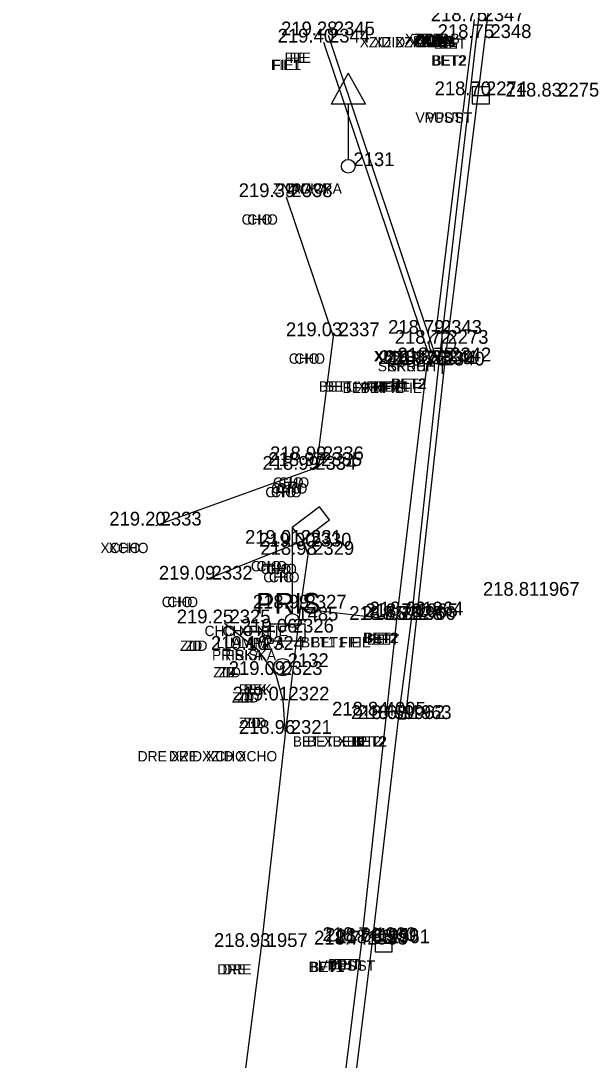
# Model space of a CAD drawing. Extents: x -471047 to -470889, y -1102859 to -1102000.
# Drawn here: x -470967.71 to -470951.28, y -1102324.24 to -1102294.05 of the extents above; entities that cross this region are included whole.
import ezdxf

# ---------------------------------------------------------------- set-up
doc = ezdxf.new("R2010")
doc.units = 0
for name, color, linetype in [('Vrstva 1', 7, 'Continuous'), ('Vrstva 19', 7, 'Continuous'), ('Vrstva 23', 7, 'Continuous'), ('Vrstva 24', 7, 'Continuous'), ('Vrstva 25', 7, 'Continuous'), ('Vrstva 34', 7, 'Continuous'), ('Vrstva 35', 7, 'Continuous'), ('Vrstva 36', 7, 'Continuous'), ('Vrstva 38', 7, 'Continuous'), ('Vrstva 4', 7, 'Continuous'), ('Vrstva 5', 7, 'Continuous'), ('Vrstva 7', 7, 'Continuous'), ('Vrstva 8', 7, 'Continuous')]:
    doc.layers.add(name, color=color, linetype=linetype)

msp = doc.modelspace()

# ---------------------------------------------------------------- linework, layer by layer
at = {"layer": 'Vrstva 1'}
for points in [[(-471040.344, -1102858.385), (-471031.676, -1102846.187), (-471026.357, -1102838.629), (-471023.212, -1102833.975), (-471019.21, -1102827.465), (-471016.861, -1102823.272), (-471013.099, -1102815.912), (-471010.824, -1102810.955), (-471007.329, -1102802.292), (-471005.34, -1102796.515), (-471002.842, -1102787.838), (-471001.3, -1102780.997), (-471000.19, -1102774.713), (-470999.247, -1102768.204), (-470998.794, -1102764.784), (-470997.199, -1102751.812), (-470994.899, -1102732.807), (-470992.551, -1102713.262), (-470990.326, -1102694.887), (-470988.122, -1102676.57), (-470985.812, -1102657.305), (-470983.537, -1102638.407), (-470981.386, -1102620.622), (-470979.843, -1102608.014), (-470976.377, -1102579.253), (-470972.945, -1102550.69), (-470970.475, -1102530.206), (-470967.905, -1102508.801), (-470965.053, -1102485.131), (-470962.734, -1102465.9), (-470960.173, -1102444.812), (-470957.795, -1102425.103), (-470954.965, -1102401.839), (-470953.834, -1102392.574), (-470952.33, -1102379.985), (-470950.744, -1102366.853), (-470948.978, -1102352.106), (-470947.037, -1102335.844), (-470944.949, -1102318.462), (-470944.013, -1102310.745), (-470942.39, -1102297.267), (-470939.519, -1102273.45), (-470937.593, -1102257.43), (-470936.064, -1102244.81), (-470934.114, -1102228.634), (-470931.621, -1102207.856), (-470929.536, -1102190.857), (-470926.572, -1102166.31), (-470924.91, -1102152.663), (-470923.413, -1102140.333), (-470921.923, -1102127.669), (-470921.155, -1102120.084), (-470920.446, -1102109.574), (-470919.912, -1102099.137), (-470919.63, -1102088.981), (-470919.523, -1102081.193), (-470919.563, -1102070.395), (-470919.714, -1102064.236), (-470920.134, -1102054.704), (-470920.462, -1102047.615), (-470920.599, -1102044.52), (-470920.743, -1102041.873), (-470921.125, -1102034.455), (-470921.774, -1102030.337), (-470922.418, -1102027.787), (-470923.734, -1102023.93), (-470924.872, -1102021.434), (-470926.752, -1102018.182), (-470927.953, -1102016.45), (-470929.616, -1102014.424), (-470932.252, -1102011.756), (-470935.111, -1102009.425), (-470938.391, -1102007.371), (-470942.651, -1102005.401)], [(-471041.328, -1102857.18), (-471032.144, -1102844.242), (-471027.583, -1102837.763), (-471024.388, -1102833.028), (-471020.451, -1102826.6), (-471018.089, -1102822.378), (-471014.542, -1102815.445), (-471012.233, -1102810.418), (-471009.247, -1102803.108), (-471006.795, -1102796.098), (-471004.315, -1102787.532), (-471002.782, -1102780.723), (-471001.674, -1102774.458), (-471000.75, -1102768.095), (-471000.28, -1102764.601), (-470998.692, -1102751.741), (-470996.378, -1102732.635), (-470994.028, -1102713.058), (-470991.808, -1102694.749), (-470989.616, -1102676.447), (-470987.284, -1102657.013), (-470985.031, -1102638.272), (-470982.87, -1102620.431), (-470981.334, -1102607.933), (-470977.881, -1102579.263), (-470974.429, -1102550.492), (-470971.964, -1102530.054), (-470969.391, -1102508.607), (-470966.54, -1102484.984), (-470964.231, -1102465.853), (-470961.679, -1102444.752), (-470959.304, -1102425.078), (-470956.455, -1102401.634), (-470955.339, -1102392.489), (-470953.812, -1102379.71), (-470952.249, -1102366.808), (-470950.479, -1102352.023), (-470948.536, -1102335.868), (-470946.426, -1102318.233), (-470945.493, -1102310.531), (-470943.864, -1102297.013), (-470940.984, -1102273.071), (-470939.078, -1102257.195), (-470937.559, -1102244.684), (-470935.592, -1102228.353), (-470933.101, -1102207.653), (-470931.011, -1102190.57), (-470928.046, -1102166.021), (-470926.409, -1102152.578), (-470924.898, -1102140.121), (-470923.427, -1102127.544), (-470922.647, -1102119.826), (-470921.919, -1102109.229), (-470921.42, -1102099.134), (-470921.127, -1102089.016), (-470921.023, -1102081.453), (-470921.061, -1102070.468), (-470921.209, -1102064.314), (-470921.666, -1102053.966), (-470922.156, -1102043.345), (-470922.299, -1102039.934), (-470922.637, -1102034.36), (-470923.091, -1102031.241), (-470923.847, -1102028.247), (-470925.083, -1102024.594), (-470926.222, -1102022.086), (-470928.04, -1102018.943), (-470929.138, -1102017.357), (-470930.929, -1102015.175), (-470933.062, -1102013.049), (-470936.379, -1102010.368), (-470939.169, -1102008.662), (-470942.899, -1102006.906), (-470945.661, -1102005.908)], [(-471043.557, -1102855.955), (-471035.129, -1102844.026), (-471029.872, -1102836.499), (-471026.577, -1102831.578), (-471022.675, -1102825.415), (-471020.123, -1102821.053), (-471016.667, -1102814.59), (-471014.208, -1102809.45), (-471011.177, -1102802.451), (-471008.55, -1102795.333), (-471006.082, -1102787.209), (-471004.464, -1102780.376), (-471003.265, -1102774.167), (-471002.327, -1102767.948), (-471001.636, -1102762.527), (-471000.297, -1102751.605), (-470997.959, -1102732.524), (-470995.602, -1102712.802), (-470993.412, -1102694.623), (-470991.21, -1102676.17), (-470988.891, -1102656.857), (-470986.625, -1102638.083), (-470984.455, -1102620.195), (-470982.936, -1102607.733), (-470979.497, -1102579.223), (-470976.023, -1102550.279), (-470973.554, -1102529.822), (-470970.991, -1102508.497), (-470968.146, -1102484.787), (-470965.835, -1102465.72), (-470963.284, -1102444.529), (-470960.91, -1102424.942), (-470958.043, -1102401.343), (-470956.946, -1102392.356), (-470955.396, -1102379.408), (-470953.851, -1102366.636), (-470952.049, -1102351.733), (-470950.124, -1102335.611), (-470948.034, -1102318.083), (-470947.094, -1102310.328), (-470945.421, -1102296.51), (-470942.58, -1102272.848), (-470940.675, -1102256.948), (-470939.176, -1102244.526), (-470937.187, -1102228.174), (-470934.708, -1102207.467), (-470932.621, -1102190.433), (-470929.634, -1102165.778), (-470928.004, -1102152.415), (-470926.45, -1102139.595), (-470925.003, -1102127.418), (-470924.249, -1102119.695), (-470923.515, -1102109.093), (-470923.018, -1102099.069), (-470922.711, -1102088.911), (-470922.643, -1102081.356), (-470922.797, -1102070.414), (-470923.018, -1102064.454), (-470923.52, -1102053.203), (-470923.823, -1102047.529), (-470924.123, -1102041.506), (-470924.462, -1102037.486), (-470924.934, -1102031.904), (-470925.664, -1102028.672), (-470926.771, -1102025.506), (-470927.959, -1102022.914), (-470929.674, -1102020.028), (-470930.76, -1102018.498), (-470932.447, -1102016.478), (-470935.215, -1102013.816), (-470937.644, -1102011.98), (-470940.381, -1102010.371), (-470943.968, -1102008.669), (-470947.145, -1102007.524), (-470950.874, -1102006.74)], [(-471044.756, -1102855.056), (-471036.376, -1102843.177), (-471031.167, -1102835.741), (-471027.859, -1102830.8), (-471023.934, -1102824.593), (-471021.43, -1102820.312), (-471018.011, -1102813.91), (-471015.536, -1102808.75), (-471012.578, -1102801.897), (-471009.95, -1102794.77), (-471007.561, -1102786.914), (-471005.936, -1102780.074), (-471004.727, -1102773.818), (-471003.828, -1102767.827), (-471003.121, -1102762.345), (-471001.787, -1102751.467), (-470999.446, -1102732.348), (-470997.073, -1102712.539), (-470994.902, -1102694.521), (-470992.696, -1102676.023), (-470990.376, -1102656.68), (-470988.131, -1102638.071), (-470985.947, -1102620.018), (-470984.417, -1102607.512), (-470980.993, -1102579.08), (-470977.514, -1102550.137), (-470975.048, -1102529.649), (-470972.488, -1102508.37), (-470969.618, -1102484.508), (-470967.34, -1102465.669), (-470964.767, -1102444.39), (-470962.402, -1102424.781), (-470959.534, -1102401.193), (-470958.432, -1102392.151), (-470956.883, -1102379.208), (-470955.335, -1102366.424), (-470953.535, -1102351.506), (-470951.606, -1102335.399), (-470949.519, -1102317.94), (-470948.575, -1102310.159), (-470946.889, -1102296.144), (-470944.056, -1102272.618), (-470942.139, -1102256.659), (-470940.657, -1102244.341), (-470938.638, -1102227.749), (-470936.19, -1102207.298), (-470934.102, -1102190.255), (-470931.124, -1102165.639), (-470929.492, -1102152.254), (-470927.915, -1102139.252), (-470926.46, -1102127.103), (-470925.74, -1102119.604), (-470925.012, -1102108.913), (-470924.523, -1102099.054), (-470924.217, -1102088.866), (-470924.148, -1102081.334), (-470924.301, -1102070.391), (-470924.518, -1102064.43), (-470924.97, -1102054.435), (-470925.588, -1102041.569), (-470925.963, -1102035.313), (-470926.405, -1102032.225), (-470927.078, -1102029.198), (-470928.123, -1102026.148), (-470929.318, -1102023.558), (-470930.84, -1102020.97), (-470931.868, -1102019.515), (-470933.443, -1102017.605), (-470936.26, -1102014.885), (-470938.429, -1102013.255), (-470941.213, -1102011.639), (-470944.847, -1102009.927), (-470947.723, -1102008.912), (-470951.444, -1102008.161), (-470954.511, -1102007.931), (-470957.895, -1102008.041)]]:
    msp.add_spline(points, degree=3, dxfattribs=at)
at = {"layer": 'Vrstva 19'}
for p, q in [((-470958.192, -1102295.573), (-470958.692, -1102296.473)), ((-470958.192, -1102295.573), (-470957.692, -1102296.473)), ((-470957.692, -1102296.473), (-470958.692, -1102296.473)), ((-470958.192, -1102296.473), (-470958.192, -1102298.073))]:
    msp.add_line(p, q, dxfattribs=at)
msp.add_circle((-470958.192, -1102298.273), 0.2, dxfattribs=at)
at = {"layer": 'Vrstva 23'}
for p, q in [((-470959.024, -1102308.162), (-470959.819, -1102308.767)), ((-470958.734, -1102308.54), (-470959.024, -1102308.162)), ((-470959.532, -1102309.144), (-470958.734, -1102308.54)), ((-470959.819, -1102308.767), (-470959.819, -1102311.267)), ((-470959.819, -1102308.767), (-470959.532, -1102309.144))]:
    msp.add_line(p, q, dxfattribs=at)
msp.add_lwpolyline([(-470960.454, -1102311.568), (-470959.454, -1102311.568), (-470959.454, -1102312.068), (-470960.454, -1102312.068)], close=True, dxfattribs=at)
msp.add_circle((-470959.819, -1102311.467), 0.2, dxfattribs=at)
at = {"layer": 'Vrstva 24'}
for radius in [0.25, 0.05]:
    msp.add_circle((-470960.102, -1102312.822), radius, dxfattribs=at)
at = {"layer": 'Vrstva 25'}
for p, q in [((-470954.59, -1102295.964), (-470954.59, -1102296.464)), ((-470954.09, -1102295.964), (-470954.59, -1102295.964)), ((-470954.09, -1102296.464), (-470954.09, -1102295.964)), ((-470954.59, -1102296.214), (-470954.09, -1102296.214)), ((-470954.59, -1102296.464), (-470954.09, -1102296.464)), ((-470955.463, -1102303.807), (-470955.463, -1102303.057)), ((-470955.463, -1102303.807), (-470955.463, -1102304.307)), ((-470957.415, -1102320.592), (-470957.415, -1102321.092)), ((-470956.915, -1102320.592), (-470957.415, -1102320.592)), ((-470956.915, -1102321.092), (-470956.915, -1102320.592)), ((-470957.415, -1102320.842), (-470956.915, -1102320.842)), ((-470957.415, -1102321.092), (-470956.915, -1102321.092))]:
    msp.add_line(p, q, dxfattribs=at)
msp.add_circle((-470955.463, -1102303.432), 0.375, dxfattribs=at)
at = {"layer": 'Vrstva 34'}
for p, q in [((-470954.41, -1102294.06), (-470954.41, -1102294.06)), ((-470958.9, -1102294.68), (-470958.9, -1102294.68)), ((-470958.76, -1102294.47), (-470958.76, -1102294.47)), ((-470954.21, -1102294.55), (-470954.21, -1102294.55)), ((-470954.34, -1102296.21), (-470954.34, -1102296.21)), ((-470952.24, -1102296.25), (-470952.24, -1102296.25)), ((-470958.19, -1102298.27), (-470958.19, -1102298.27)), ((-470959.99, -1102299.17), (-470959.99, -1102299.17)), ((-470958.62, -1102303.21), (-470958.62, -1102303.21)), ((-470955.65, -1102303.14), (-470955.65, -1102303.14)), ((-470955.46, -1102303.43), (-470955.46, -1102303.43)), ((-470955.91, -1102304.02), (-470955.91, -1102304.02)), ((-470955.75, -1102304.02), (-470955.75, -1102304.02)), ((-470955.57, -1102304.06), (-470955.57, -1102304.06)), ((-470955.38, -1102303.94), (-470955.38, -1102303.94)), ((-470959.08, -1102306.81), (-470959.08, -1102306.81)), ((-470959.3, -1102307.09), (-470959.3, -1102307.09)), ((-470959.13, -1102306.98), (-470959.13, -1102306.98)), ((-470963.79, -1102308.71), (-470963.79, -1102308.71)), ((-470959.72, -1102309.24), (-470959.72, -1102309.24)), ((-470959.44, -1102309.32), (-470959.44, -1102309.32)), ((-470959.36, -1102309.56), (-470959.36, -1102309.56)), ((-470962.31, -1102310.28), (-470962.31, -1102310.28)), ((-470952.81, -1102310.75), (-470952.81, -1102310.75)), ((-470959.58, -1102311.12), (-470959.58, -1102311.12)), ((-470956.19, -1102311.32), (-470956.19, -1102311.32)), ((-470961.79, -1102311.55), (-470961.79, -1102311.55)), ((-470959.82, -1102311.47), (-470959.82, -1102311.47)), ((-470956.78, -1102311.45), (-470956.78, -1102311.45)), ((-470956.41, -1102311.45), (-470956.41, -1102311.45)), ((-470956.35, -1102311.37), (-470956.35, -1102311.37)), ((-470959.95, -1102311.82), (-470959.95, -1102311.82)), ((-470960.82, -1102312.32), (-470960.82, -1102312.32)), ((-470960.1, -1102312.82), (-470960.1, -1102312.82)), ((-470960.28, -1102313.05), (-470960.28, -1102313.05)), ((-470960.08, -1102313.79), (-470960.08, -1102313.79)), ((-470957.28, -1102314.23), (-470957.28, -1102314.23)), ((-470956.73, -1102314.33), (-470956.73, -1102314.33)), ((-470956.53, -1102314.33), (-470956.53, -1102314.33)), ((-470960.01, -1102314.76), (-470960.01, -1102314.76)), ((-470960.71, -1102320.95), (-470960.71, -1102320.95)), ((-470957.8, -1102320.88), (-470957.8, -1102320.88)), ((-470957.56, -1102320.78), (-470957.56, -1102320.78)), ((-470957.48, -1102320.8), (-470957.48, -1102320.8)), ((-470957.16, -1102320.84), (-470957.16, -1102320.84))]:
    msp.add_line(p, q, dxfattribs=at)
at = {"layer": 'Vrstva 4'}
for p, q in [((-470960.821, -1102312.323), (-470961.792, -1102311.551)), ((-470960.283, -1102313.052), (-470960.821, -1102312.323)), ((-470960.08, -1102313.79), (-470960.283, -1102313.052)), ((-470960.012, -1102314.764), (-470960.08, -1102313.79)), ((-470960.714, -1102320.946), (-470960.012, -1102314.764)), ((-470962.51, -1102334.797), (-470960.714, -1102320.946))]:
    msp.add_line(p, q, dxfattribs=at)
at = {"layer": 'Vrstva 5'}
for p, q in [((-470954.213, -1102294.555), (-470953.578, -1102289.248)), ((-470955.377, -1102303.939), (-470954.213, -1102294.555)), ((-470956.194, -1102311.316), (-470955.377, -1102303.939)), ((-470956.526, -1102314.326), (-470956.194, -1102311.316)), ((-470956.733, -1102314.334), (-470956.526, -1102314.326))]:
    msp.add_line(p, q, dxfattribs=at)
at = {"layer": 'Vrstva 7'}
for p, q in [((-470955.653, -1102303.143), (-470954.525, -1102294.015)), ((-470955.753, -1102304.022), (-470958.899, -1102294.677)), ((-470956.785, -1102311.448), (-470955.905, -1102304.018)), ((-470955.905, -1102304.018), (-470955.753, -1102304.022)), ((-470957.805, -1102320.88), (-470956.785, -1102311.448)), ((-470959.615, -1102335.401), (-470957.805, -1102320.88))]:
    msp.add_line(p, q, dxfattribs=at)
at = {"layer": 'Vrstva 8'}
for p, q in [((-470954.414, -1102294.06), (-470953.799, -1102289.265)), ((-470955.566, -1102304.062), (-470954.414, -1102294.06)), ((-470955.566, -1102304.062), (-470958.763, -1102294.471)), ((-470958.618, -1102303.214), (-470959.991, -1102299.169)), ((-470959.082, -1102306.812), (-470958.618, -1102303.214)), ((-470956.35, -1102311.372), (-470955.566, -1102304.062)), ((-470959.128, -1102306.981), (-470959.082, -1102306.812)), ((-470963.786, -1102308.708), (-470959.298, -1102307.088)), ((-470959.298, -1102307.088), (-470959.128, -1102306.981)), ((-470959.719, -1102309.244), (-470962.314, -1102310.28)), ((-470959.438, -1102309.32), (-470959.719, -1102309.244)), ((-470959.358, -1102309.557), (-470959.438, -1102309.32)), ((-470959.581, -1102311.121), (-470959.358, -1102309.557)), ((-470960.012, -1102314.764), (-470959.581, -1102311.121)), ((-470959.581, -1102311.121), (-470956.785, -1102311.448)), ((-470956.733, -1102314.334), (-470956.35, -1102311.372)), ((-470957.485, -1102320.796), (-470956.733, -1102314.334)), ((-470959.321, -1102335.438), (-470957.485, -1102320.796))]:
    msp.add_line(p, q, dxfattribs=at)

# ---------------------------------------------------------------- texts
at = {"layer": 'Vrstva 23'}
msp.add_text('PRIS', height=0.6, dxfattribs=at).set_placement((-470960.874, -1102311.266))
at = {"layer": 'Vrstva 35'}
for s, p in [('XZZAB', (-470956.549, -1102294.72)), ('ZID1', (-470956.342, -1102294.73)), ('ZID1', (-470956.3, -1102294.73)), ('XZZAB', (-470956.249, -1102294.72)), ('XZID XZID1', (-470957.86, -1102294.82)), ('XZID XZID1', (-470957.452, -1102294.82)), ('ZID1', (-470956.302, -1102294.79)), ('ZID1', (-470956.26, -1102294.79)), ('BET1', (-470956.072, -1102294.81)), ('BET1', (-470956.03, -1102294.81)), ('ZID', (-470955.811, -1102294.78)), ('BET', (-470955.71, -1102294.86)), ('ZID', (-470955.659, -1102294.78)), ('BET', (-470955.549, -1102294.86)), ('FIE', (-470960.047, -1102295.27)), ('FIE', (-470959.899, -1102295.27)), ('BET2', (-470955.785, -1102295.35)), ('BET2', (-470955.751, -1102295.35)), ('FIE1', (-470960.442, -1102295.48)), ('FIE1', (-470960.4, -1102295.48)), ('VPUST', (-470956.24, -1102297.01)), ('VPUST', (-470955.929, -1102297.01)), ('ZNACKA', (-470960.39, -1102299.07)), ('ZNACKA', (-470960.004, -1102299.07)), ('CHO', (-470961.291, -1102299.97)), ('CHO', (-470961.129, -1102299.97)), ('CHO', (-470959.921, -1102304.01)), ('CHO', (-470959.759, -1102304.01)), ('XBET1', (-470957.45, -1102303.94)), ('XBET1', (-470957.417, -1102303.94)), ('SKRUH', (-470957.335, -1102304.23)), ('SKRUH', (-470957.049, -1102304.23)), ('BET1 XFIE1', (-470959.05, -1102304.82)), ('BET1 XFIE1', (-470958.867, -1102304.82)), ('BET XFIE', (-470958.357, -1102304.86)), ('BET XFIE', (-470957.834, -1102304.86)), ('BET1', (-470957.452, -1102304.82)), ('BET1', (-470957.41, -1102304.82)), ('BET2', (-470956.955, -1102304.74)), ('BET2', (-470956.921, -1102304.74)), ('CHO', (-470960.381, -1102307.61)), ('CHO', (-470960.219, -1102307.61)), ('CHO', (-470960.601, -1102307.89)), ('CHO', (-470960.439, -1102307.89)), ('CHO', (-470960.431, -1102307.78)), ('CHO', (-470960.269, -1102307.78)), ('XCHO', (-470965.391, -1102309.51)), ('XCHO', (-470965.154, -1102309.51)), ('CHO', (-470961.021, -1102310.04)), ('CHO', (-470960.859, -1102310.04)), ('CHO', (-470960.741, -1102310.12)), ('CHO', (-470960.579, -1102310.12)), ('CHO', (-470960.661, -1102310.36)), ('CHO', (-470960.499, -1102310.36)), ('CHO', (-470963.611, -1102311.08)), ('CHO', (-470963.449, -1102311.08)), ('CHO XFIE', (-470962.367, -1102311.92)), ('CHO XFIE', (-470961.844, -1102311.92)), ('LLAMPA', (-470962.02, -1102312.27)), ('LLAMPA', (-470961.634, -1102312.27)), ('BET1 FIE', (-470959.568, -1102312.25)), ('BET1 FIE', (-470959.269, -1102312.25)), ('BET2', (-470957.765, -1102312.12)), ('BET2', (-470957.731, -1102312.12)), ('BET', (-470957.65, -1102312.17)), ('BET', (-470957.489, -1102312.17)), ('ZID', (-470963.081, -1102312.35)), ('ZID', (-470962.929, -1102312.35)), ('PRISKA', (-470962.15, -1102312.62)), ('PRISKA', (-470961.764, -1102312.62)), ('ZID', (-470962.111, -1102313.12)), ('ZID', (-470961.959, -1102313.12)), ('REK', (-470961.375, -1102313.62)), ('REK', (-470961.239, -1102313.62)), ('ZID', (-470961.571, -1102313.85)), ('ZID', (-470961.419, -1102313.85)), ('ZID', (-470961.371, -1102314.59)), ('ZID', (-470961.219, -1102314.59)), ('BET XBET2', (-470959.805, -1102315.13)), ('BET XBET2', (-470959.396, -1102315.13)), ('BET2', (-470958.105, -1102315.13)), ('BET2', (-470958.071, -1102315.13)), ('DRE XZID XCHO', (-470964.311, -1102315.56)), ('DRE XZID XCHO', (-470963.4, -1102315.56)), ('BET', (-470958.78, -1102321.6)), ('BET', (-470958.619, -1102321.6)), ('DRE', (-470961.997, -1102321.75)), ('DRE', (-470961.849, -1102321.75)), ('BET1', (-470959.342, -1102321.68)), ('BET1', (-470959.3, -1102321.68)), ('VPUST', (-470959.06, -1102321.64)), ('VPUST', (-470958.749, -1102321.64))]:
    msp.add_text(s, height=0.3, dxfattribs=at).set_placement(p)
at = {"layer": 'Vrstva 36'}
for s, p in [(' 2347', (-470954.41, -1102294.06)), (' 2345', (-470958.76, -1102294.47)), (' 2348', (-470954.21, -1102294.55)), (' 2344', (-470958.9, -1102294.68)), (' 2274', (-470954.34, -1102296.21)), (' 2275', (-470952.24, -1102296.25)), (' 2131', (-470958.19, -1102298.27)), (' 2338', (-470959.99, -1102299.17)), (' 2337', (-470958.62, -1102303.21)), (' 2343', (-470955.65, -1102303.14)), (' 2273', (-470955.46, -1102303.43)), (' 2339', (-470955.91, -1102304.02)), (' 2341', (-470955.75, -1102304.02)), (' 2340', (-470955.57, -1102304.06)), (' 2342', (-470955.38, -1102303.94)), (' 2336', (-470959.08, -1102306.81)), (' 2334', (-470959.3, -1102307.09)), (' 2335', (-470959.13, -1102306.98)), (' 2333', (-470963.79, -1102308.71)), (' 2331', (-470959.72, -1102309.24)), (' 2330', (-470959.44, -1102309.32)), (' 2329', (-470959.36, -1102309.56)), (' 2332', (-470962.31, -1102310.28)), (' 1967', (-470952.81, -1102310.75)), (' 2327', (-470959.58, -1102311.12)), (' 1485', (-470959.82, -1102311.47)), (' 2328', (-470956.78, -1102311.45)), (' 1966', (-470956.41, -1102311.45)), (' 1965', (-470956.35, -1102311.37)), (' 1964', (-470956.19, -1102311.32)), (' 2325', (-470961.79, -1102311.55)), (' 2326', (-470959.95, -1102311.82)), (' 2324', (-470960.82, -1102312.32)), (' 2132', (-470960.1, -1102312.82)), (' 2323', (-470960.28, -1102313.05)), (' 2322', (-470960.08, -1102313.79)), (' 4005', (-470957.28, -1102314.23)), (' 1962', (-470956.73, -1102314.33)), (' 1963', (-470956.53, -1102314.33)), (' 2321', (-470960.01, -1102314.76)), (' 1960', (-470957.56, -1102320.78)), (' 1959', (-470957.48, -1102320.8)), (' 1957', (-470960.71, -1102320.95)), (' 1958', (-470957.8, -1102320.88)), (' 1961', (-470957.16, -1102320.84))]:
    msp.add_text(s, height=0.4, dxfattribs=at).set_placement(p)
at = {"layer": 'Vrstva 38'}
for s, p in [('218.75 ', (-470955.794, -1102294.06)), ('219.28 ', (-470960.144, -1102294.47)), ('218.75 ', (-470955.594, -1102294.55)), ('219.40 ', (-470960.243, -1102294.68)), ('218.70 ', (-470955.683, -1102296.21)), ('218.83 ', (-470953.623, -1102296.25)), ('219.39 ', (-470961.374, -1102299.17)), ('219.03 ', (-470960.003, -1102303.21)), ('218.79 ', (-470957.034, -1102303.14)), ('218.72 ', (-470956.841, -1102303.43)), ('218.87 ', (-470957.293, -1102304.02)), ('218.88 ', (-470957.134, -1102304.02)), ('218.73 ', (-470956.953, -1102304.06)), ('218.75 ', (-470956.764, -1102303.94)), ('218.99 ', (-470960.464, -1102306.81)), ('218.99 ', (-470960.684, -1102307.09)), ('218.97 ', (-470960.513, -1102306.98)), ('219.20 ', (-470965.133, -1102308.71)), ('219.01 ', (-470961.19, -1102309.24)), ('219.00 ', (-470960.783, -1102309.32)), ('218.98 ', (-470960.744, -1102309.56)), ('219.09 ', (-470963.694, -1102310.28)), ('218.81 ', (-470954.28, -1102310.75)), ('218.99 ', (-470960.964, -1102311.12)), ('218.85 ', (-470958.164, -1102311.45)), ('218.82 ', (-470957.791, -1102311.45)), ('218.70 ', (-470957.693, -1102311.37)), ('218.69 ', (-470957.574, -1102311.32)), ('219.25 ', (-470963.174, -1102311.55)), ('219.06 ', (-470961.31, -1102311.82)), ('219.16 ', (-470962.18, -1102312.32)), ('219.09 ', (-470961.664, -1102313.05)), ('219.01 ', (-470961.55, -1102313.79)), ('218.84 ', (-470958.662, -1102314.23)), ('218.68 ', (-470958.114, -1102314.33)), ('218.69 ', (-470957.914, -1102314.33)), ('218.96 ', (-470961.37, -1102314.76)), ('218.74 ', (-470958.942, -1102320.78)), ('218.63 ', (-470958.863, -1102320.8)), ('218.93 ', (-470962.093, -1102320.95)), ('218.77 ', (-470959.183, -1102320.88)), ('218.63 ', (-470958.543, -1102320.84))]:
    msp.add_text(s, height=0.4, dxfattribs=at).set_placement(p)

doc.saveas('drawing.dxf')
